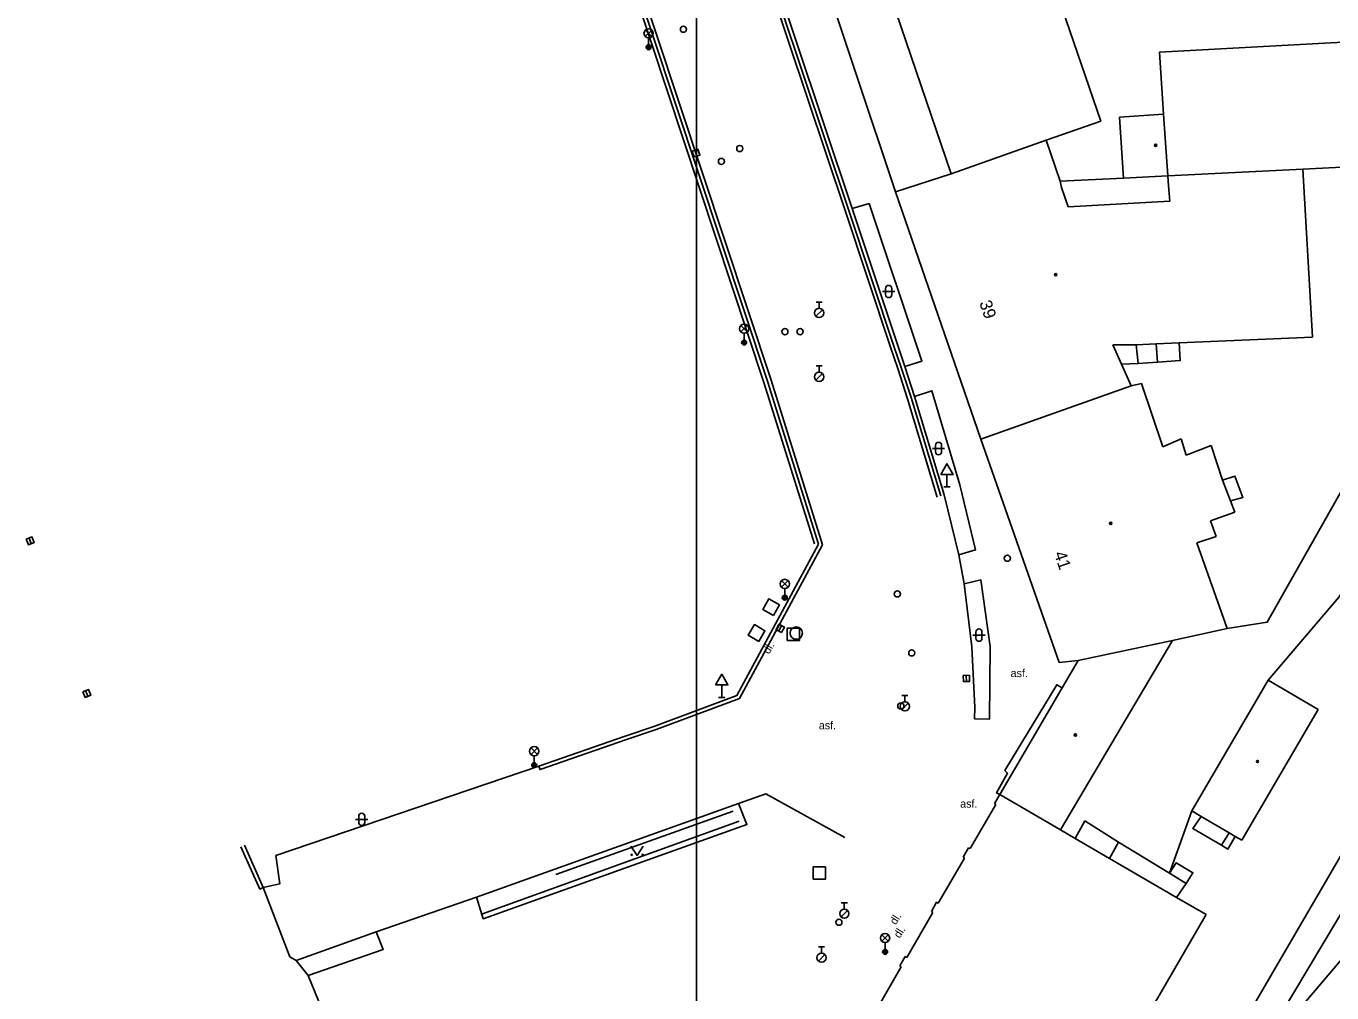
# Model space of a CAD drawing. Extents: x -598341 to -594502, y -1162301 to -1161406.
# Drawn here: x -597778.2 to -597672.2, y -1162041.8 to -1161963.2 of the extents above; entities that cross this region are included whole.
import ezdxf

# ---------------------------------------------------------------- set-up
doc = ezdxf.new("R2010")
doc.units = 0
for name, color, linetype in [('OKRAJ', 7, 'Continuous'), ('Vrstva 10', 7, 'Continuous'), ('Vrstva 11', 7, 'Continuous'), ('Vrstva 13', 7, 'Continuous'), ('Vrstva 14', 7, 'Continuous'), ('Vrstva 26', 7, 'Continuous'), ('Vrstva 27', 7, 'Continuous'), ('Vrstva 28', 7, 'Continuous'), ('Vrstva 33', 7, 'Continuous'), ('Vrstva 34', 7, 'Continuous'), ('Vrstva 36', 7, 'Continuous'), ('Vrstva 39', 7, 'Continuous'), ('Vrstva 40', 7, 'Continuous'), ('Vrstva 46', 7, 'Continuous'), ('Vrstva 5', 7, 'Continuous'), ('Vrstva 7', 7, 'Continuous'), ('Vrstva 8', 7, 'Continuous'), ('Vrstva 9', 7, 'Continuous')]:
    doc.layers.add(name, color=color, linetype=linetype)

msp = doc.modelspace()

# ---------------------------------------------------------------- linework, layer by layer
at = {"layer": 'OKRAJ'}
msp.add_line((-597723.77, -1161730.49), (-597723.77, -1162300.73), dxfattribs=at)
at = {"layer": 'Vrstva 10'}
for points in [[(-597737.76, -1161932.39), (-597731.11, -1161952.51), (-597718.01, -1161992.05)], [(-597703.94, -1162001.37), (-597706.35, -1161993.38), (-597707.15, -1161990.93), (-597707.75, -1161989.19), (-597711.42, -1161978.1), (-597720.6, -1161950.66), (-597724.86, -1161938.14)], [(-597718.01, -1161992.05), (-597713.87, -1162005.3)], [(-597736.59, -1162023.33), (-597729.56, -1162020.89), (-597727.16, -1162020.08), (-597720.5, -1162017.59), (-597713.87, -1162005.3)], [(-597758.97, -1162033.19), (-597757.62, -1162032.88), (-597757.94, -1162030.59), (-597736.59, -1162023.33)], [(-597741.66, -1162033.98), (-597720.36, -1162026.37)], [(-597720.36, -1162026.37), (-597718.15, -1162025.58), (-597711.74, -1162029.13)], [(-597749.8, -1162036.79), (-597741.66, -1162033.98)], [(-597756.31, -1162039.11), (-597749.8, -1162036.79)]]:
    msp.add_lwpolyline(points, dxfattribs=at)
at = {"layer": 'Vrstva 11'}
for p, q in [((-597694.25, -1161975.79), (-597689.09, -1161975.54)), ((-597687.91, -1161990.6), (-597688.07, -1161989.1)), ((-597686.32, -1161990.51), (-597686.45, -1161989.02)), ((-597690.22, -1162030.82), (-597689.49, -1162029.51)), ((-597689.49, -1162029.51), (-597685.35, -1162032.03)), ((-597681.12, -1162029.76), (-597680.52, -1162028.75)), ((-597683.99, -1162032.85), (-597685.35, -1162032.03)), ((-597683.99, -1162032.85), (-597684.79, -1162033.99))]:
    msp.add_line(p, q, dxfattribs=at)
for points in [[(-597738.04, -1161932.48), (-597731.39, -1161952.6), (-597718.3, -1161992.14)], [(-597737.47, -1161932.3), (-597730.82, -1161952.42), (-597717.72, -1161991.96)], [(-597704.23, -1162001.46), (-597706.64, -1161993.47), (-597707.43, -1161991.02), (-597708.03, -1161989.29), (-597711.7, -1161978.19), (-597720.88, -1161950.76), (-597725.14, -1161938.24)], [(-597711.13, -1161978.01), (-597720.32, -1161950.56), (-597724.58, -1161938.04)], [(-597711.13, -1161978.01), (-597709.76, -1161977.61), (-597705.47, -1161990.43), (-597706.86, -1161990.84)], [(-597706.86, -1161990.84), (-597711.13, -1161978.01)], [(-597686.32, -1161990.51), (-597684.48, -1161990.37), (-597684.58, -1161988.94)], [(-597706.06, -1161993.29), (-597706.86, -1161990.84)], [(-597689.25, -1161990.67), (-597687.91, -1161990.6)], [(-597687.91, -1161990.6), (-597686.32, -1161990.51)], [(-597718.3, -1161992.14), (-597714.19, -1162005.27)], [(-597717.72, -1161991.96), (-597713.55, -1162005.33)], [(-597706.06, -1161993.29), (-597704.67, -1161992.83), (-597702.39, -1162000.48), (-597701.12, -1162005.76), (-597702.47, -1162006.16)], [(-597702.47, -1162006.16), (-597703.65, -1162001.28), (-597706.06, -1161993.29)], [(-597680.39, -1162001.78), (-597679.39, -1162001.51), (-597680.04, -1161999.76), (-597681.05, -1162000.1)], [(-597736.59, -1162023.33), (-597736.49, -1162023.61), (-597729.46, -1162021.17), (-597727.06, -1162020.36), (-597720.29, -1162017.83), (-597713.55, -1162005.33)], [(-597702.47, -1162006.16), (-597702.04, -1162008.52)], [(-597702.04, -1162008.52), (-597700.67, -1162008.2), (-597699.92, -1162013.6), (-597699.98, -1162019.52), (-597701.2, -1162019.48)], [(-597701.2, -1162019.48), (-597701.17, -1162018.55), (-597701.41, -1162013.63), (-597702.04, -1162008.52)], [(-597699.14, -1162025.63), (-597699.4, -1162025.5), (-597698.51, -1162023.91), (-597698.72, -1162023.69), (-597694.52, -1162016.71), (-597694.08, -1162016.97)], [(-597720.36, -1162026.37), (-597719.68, -1162028.08), (-597741.1, -1162035.73), (-597741.66, -1162033.98)], [(-597682.77, -1162027.41), (-597683.46, -1162028.4), (-597681.12, -1162029.76)], [(-597693.02, -1162029.2), (-597692.22, -1162027.77), (-597689.49, -1162029.51)], [(-597681.12, -1162029.76), (-597680.61, -1162030.06), (-597680.01, -1162029.03)], [(-597685.35, -1162032.03), (-597684.82, -1162031.18), (-597683.45, -1162031.99), (-597683.99, -1162032.85)], [(-597749.8, -1162036.79), (-597749.24, -1162038.23), (-597755.32, -1162040.33)]]:
    msp.add_lwpolyline(points, dxfattribs=at)
at = {"layer": 'Vrstva 13'}
msp.add_lwpolyline([(-597702.26, -1162083.55), (-597694.83, -1162070.79), (-597682.23, -1162049.15), (-597662.42, -1162015.13), (-597654.25, -1162001.06)], dxfattribs=at)
at = {"layer": 'Vrstva 14'}
for points in [[(-597680.66, -1162012.14), (-597677.41, -1162011.63), (-597669.06, -1161996.85), (-597657.46, -1161973.9)], [(-597677.35, -1162016.34), (-597671.56, -1162009.56), (-597665.86, -1161999.9), (-597652.36, -1161977.86)], [(-597679.01, -1162048.02), (-597667.44, -1162034.38), (-597652.63, -1162018.69), (-597636.49, -1162004.7), (-597602.51, -1161981.23), (-597600, -1161979.59)], [(-597679.01, -1162048.02), (-597670.38, -1162033.57), (-597656.44, -1162018.57)]]:
    msp.add_lwpolyline(points, dxfattribs=at)
at = {"layer": 'Vrstva 26'}
for points in [[(-597717.53, -1162011.09), (-597717.03, -1162010.23), (-597717.89, -1162009.73), (-597718.39, -1162010.59)], [(-597718.72, -1162013.19), (-597718.22, -1162012.33), (-597719.08, -1162011.83), (-597719.58, -1162012.69)], [(-597716.41, -1162013.11), (-597715.41, -1162013.11), (-597715.41, -1162012.11), (-597716.41, -1162012.11)], [(-597714.31, -1162032.52), (-597713.31, -1162032.52), (-597713.31, -1162031.52), (-597714.31, -1162031.52)]]:
    msp.add_lwpolyline(points, close=True, dxfattribs=at)
at = {"layer": 'Vrstva 27'}
for p, q in [((-597723.9, -1161973.27), (-597723.74, -1161973.75)), ((-597778, -1162004.79), (-597777.82, -1162005.25)), ((-597717.09, -1162012.35), (-597716.87, -1162011.91)), ((-597701.86, -1162015.95), (-597701.84, -1162016.45)), ((-597773.4, -1162017.19), (-597773.22, -1162017.65))]:
    msp.add_line(p, q, dxfattribs=at)
for points in [[(-597724.14, -1161973.35), (-597723.97, -1161973.83), (-597723.5, -1161973.67), (-597723.67, -1161973.19)], [(-597778.23, -1162004.88), (-597778.05, -1162005.34), (-597777.59, -1162005.16), (-597777.77, -1162004.7)], [(-597716.87, -1162012.47), (-597716.64, -1162012.02), (-597717.09, -1162011.79), (-597717.32, -1162012.24)], [(-597702.11, -1162015.96), (-597702.09, -1162016.46), (-597701.59, -1162016.44), (-597701.61, -1162015.94)], [(-597773.64, -1162017.28), (-597773.45, -1162017.74), (-597772.99, -1162017.56), (-597773.17, -1162017.09)]]:
    msp.add_lwpolyline(points, close=True, dxfattribs=at)
msp.add_circle((-597715.67, -1162012.51), 0.5, dxfattribs=at)
at = {"layer": 'Vrstva 28'}
for p, q in [((-597714.08, -1161986.77), (-597713.55, -1161986.24)), ((-597714.07, -1161985.62), (-597713.57, -1161985.62)), ((-597713.82, -1161986.12), (-597713.82, -1161985.62)), ((-597714.08, -1161991.96), (-597713.55, -1161991.43)), ((-597714.07, -1161990.81), (-597713.57, -1161990.81)), ((-597713.82, -1161991.31), (-597713.82, -1161990.81)), ((-597707.1, -1162017.59), (-597706.6, -1162017.59)), ((-597706.85, -1162018.09), (-597706.85, -1162017.59)), ((-597707.11, -1162018.74), (-597706.58, -1162018.21)), ((-597712.02, -1162034.44), (-597711.52, -1162034.44)), ((-597711.77, -1162034.94), (-597711.77, -1162034.44)), ((-597712.03, -1162035.58), (-597711.5, -1162035.05)), ((-597713.87, -1162038.02), (-597713.37, -1162038.02)), ((-597713.62, -1162038.52), (-597713.62, -1162038.02)), ((-597713.88, -1162039.16), (-597713.35, -1162038.63))]:
    msp.add_line(p, q, dxfattribs=at)
for centre, radius in [((-597724.84, -1161963.45), 0.25), ((-597720.26, -1161973.14), 0.25), ((-597721.75, -1161974.19), 0.25), ((-597713.82, -1161986.5), 0.375), ((-597716.6, -1161988.02), 0.25), ((-597715.36, -1161988.02), 0.25), ((-597713.82, -1161991.69), 0.375), ((-597698.53, -1162006.43), 0.25), ((-597707.47, -1162009.33), 0.25), ((-597706.29, -1162014.12), 0.25), ((-597707.18, -1162018.44), 0.25), ((-597706.85, -1162018.47), 0.375), ((-597711.77, -1162035.31), 0.375), ((-597712.21, -1162036.01), 0.25), ((-597713.62, -1162038.89), 0.375)]:
    msp.add_circle(centre, radius, dxfattribs=at)
at = {"layer": 'Vrstva 33'}
for p, q in [((-597727.94, -1161964.05), (-597727.41, -1161963.52)), ((-597727.94, -1161963.52), (-597727.41, -1161964.05)), ((-597727.67, -1161964.16), (-597727.67, -1161964.91)), ((-597720.18, -1161988.04), (-597719.65, -1161987.51)), ((-597720.18, -1161987.51), (-597719.65, -1161988.04)), ((-597719.91, -1161988.15), (-597719.91, -1161988.9)), ((-597716.88, -1162008.78), (-597716.34, -1162008.25)), ((-597716.88, -1162008.25), (-597716.34, -1162008.78)), ((-597716.61, -1162008.89), (-597716.61, -1162009.64)), ((-597737.22, -1162022.38), (-597736.7, -1162021.85)), ((-597737.22, -1162021.85), (-597736.7, -1162022.38)), ((-597736.96, -1162022.49), (-597736.96, -1162023.24)), ((-597708.72, -1162037.56), (-597708.2, -1162037.03)), ((-597708.72, -1162037.03), (-597708.2, -1162037.56)), ((-597708.46, -1162037.67), (-597708.46, -1162038.42))]:
    msp.add_line(p, q, dxfattribs=at)
for centre, radius in [((-597727.67, -1161963.78), 0.375), ((-597727.67, -1161964.91), 0.2), ((-597727.67, -1161964.91), 0.145), ((-597727.67, -1161964.91), 0.0876), ((-597719.91, -1161987.78), 0.375), ((-597719.91, -1161988.9), 0.2), ((-597719.91, -1161988.9), 0.145), ((-597719.91, -1161988.9), 0.0876), ((-597716.61, -1162008.52), 0.375), ((-597716.61, -1162009.64), 0.2), ((-597716.61, -1162009.64), 0.145), ((-597716.61, -1162009.64), 0.0876), ((-597736.96, -1162022.11), 0.375), ((-597736.96, -1162023.24), 0.2), ((-597736.96, -1162023.24), 0.145), ((-597736.96, -1162023.24), 0.0876), ((-597708.46, -1162037.29), 0.375), ((-597708.46, -1162038.42), 0.2), ((-597708.46, -1162038.42), 0.145), ((-597708.46, -1162038.42), 0.0876)]:
    msp.add_circle(centre, radius, dxfattribs=at)
at = {"layer": 'Vrstva 34'}
for p, q in [((-597703.43, -1161999.62), (-597703.43, -1162000.64)), ((-597703.68, -1162000.64), (-597703.18, -1162000.64)), ((-597721.73, -1162016.72), (-597721.73, -1162017.74)), ((-597721.98, -1162017.74), (-597721.48, -1162017.74))]:
    msp.add_line(p, q, dxfattribs=at)
for points in [[(-597703.93, -1161999.62), (-597702.93, -1161999.62), (-597703.43, -1161998.76)], [(-597722.23, -1162016.72), (-597721.23, -1162016.72), (-597721.73, -1162015.86)]]:
    msp.add_lwpolyline(points, close=True, dxfattribs=at)
at = {"layer": 'Vrstva 36'}
for p, q in [((-597708.67, -1161984.76), (-597707.67, -1161984.76)), ((-597708.42, -1161984.51), (-597708.42, -1161985.01)), ((-597707.92, -1161984.51), (-597707.92, -1161985.01)), ((-597704.62, -1161997.52), (-597703.62, -1161997.52)), ((-597704.37, -1161997.27), (-597704.37, -1161997.77)), ((-597703.87, -1161997.27), (-597703.87, -1161997.77)), ((-597701.34, -1162012.68), (-597700.34, -1162012.68)), ((-597701.09, -1162012.43), (-597701.09, -1162012.93)), ((-597700.59, -1162012.43), (-597700.59, -1162012.93)), ((-597751.22, -1162027.4), (-597751.22, -1162027.9)), ((-597750.72, -1162027.4), (-597750.72, -1162027.9)), ((-597751.47, -1162027.65), (-597750.47, -1162027.65))]:
    msp.add_line(p, q, dxfattribs=at)
msp.add_lwpolyline([(-597729.1, -1162029.83), (-597728.6, -1162030.58), (-597728.1, -1162029.83)], dxfattribs=at)
for centre in [(-597729.05, -1162030.53), (-597728.15, -1162030.53)]:
    msp.add_circle(centre, 0.05, dxfattribs=at)
for centre, start, end in [((-597708.17, -1161984.51), 0, 180), ((-597708.17, -1161985.01), 180, 0), ((-597704.12, -1161997.27), 0, 180), ((-597704.12, -1161997.77), 180, 0), ((-597700.84, -1162012.43), 0, 180), ((-597700.84, -1162012.93), 180, 0), ((-597750.97, -1162027.4), 0, 180), ((-597750.97, -1162027.9), 180, 0)]:
    msp.add_arc(centre, 0.25, start, end, dxfattribs=at)
at = {"layer": 'Vrstva 39'}
for centre, radius in [((-597686.48, -1161972.88), 0.09), ((-597686.48, -1161972.88), 0.0398), ((-597694.6, -1161983.39), 0.09), ((-597694.6, -1161983.39), 0.0398), ((-597690.13, -1162003.6), 0.09), ((-597690.13, -1162003.6), 0.0398), ((-597693, -1162020.79), 0.09), ((-597693, -1162020.79), 0.0398), ((-597678.21, -1162022.95), 0.09), ((-597678.21, -1162022.95), 0.0398)]:
    msp.add_circle(centre, radius, dxfattribs=at)
at = {"layer": 'Vrstva 5'}
for p, q in [((-597700.78, -1161942.07), (-597690.94, -1161970.93)), ((-597703.09, -1161975.19), (-597712.91, -1161946.41)), ((-597686.18, -1161965.3), (-597658.9, -1161963.84)), ((-597685.83, -1161970.34), (-597686.18, -1161965.3)), ((-597690.94, -1161970.93), (-597695.38, -1161972.45)), ((-597685.83, -1161970.34), (-597689.41, -1161970.59)), ((-597689.41, -1161970.59), (-597689.09, -1161975.54)), ((-597685.48, -1161975.37), (-597685.83, -1161970.34)), ((-597695.38, -1161972.45), (-597703.09, -1161975.19)), ((-597695.38, -1161972.45), (-597694.25, -1161975.79)), ((-597657.46, -1161973.9), (-597674.52, -1161974.83)), ((-597707.61, -1161976.67), (-597703.09, -1161975.19)), ((-597689.09, -1161975.54), (-597685.48, -1161975.37)), ((-597674.52, -1161974.83), (-597685.48, -1161975.37)), ((-597685.43, -1161976.18), (-597685.48, -1161975.37)), ((-597674.52, -1161974.83), (-597673.74, -1161988.48)), ((-597700.68, -1161996.75), (-597707.61, -1161976.67)), ((-597694.25, -1161975.79), (-597694.12, -1161976.32)), ((-597694.12, -1161976.32), (-597693.6, -1161977.89)), ((-597685.34, -1161977.42), (-597685.43, -1161976.18)), ((-597693.6, -1161977.89), (-597685.34, -1161977.42)), ((-597688.07, -1161989.1), (-597689.95, -1161989.1)), ((-597689.95, -1161989.1), (-597689.25, -1161990.67)), ((-597686.45, -1161989.02), (-597688.07, -1161989.1)), ((-597684.58, -1161988.94), (-597686.45, -1161989.02)), ((-597673.74, -1161988.48), (-597684.58, -1161988.94)), ((-597689.25, -1161990.67), (-597688.48, -1161992.42)), ((-597688.48, -1161992.42), (-597700.68, -1161996.75)), ((-597688.48, -1161992.42), (-597687.64, -1161992.24)), ((-597687.64, -1161992.24), (-597685.91, -1161997.37)), ((-597694.33, -1162014.91), (-597700.68, -1161996.75)), ((-597685.91, -1161997.37), (-597684.41, -1161996.73)), ((-597684.41, -1161996.73), (-597684, -1161998.07)), ((-597684, -1161998.07), (-597681.98, -1161997.27)), ((-597681.98, -1161997.27), (-597681.05, -1162000.1)), ((-597681.05, -1162000.1), (-597680.39, -1162001.78)), ((-597680.39, -1162001.78), (-597680.05, -1162002.69)), ((-597680.05, -1162002.69), (-597682.03, -1162003.39)), ((-597682.03, -1162003.39), (-597681.56, -1162004.66)), ((-597681.56, -1162004.66), (-597683.14, -1162005.19)), ((-597683.14, -1162005.19), (-597680.66, -1162012.14)), ((-597680.66, -1162012.14), (-597685.1, -1162013.12)), ((-597685.1, -1162013.12), (-597694.21, -1162028.5)), ((-597685.1, -1162013.12), (-597692.78, -1162014.75)), ((-597692.78, -1162014.75), (-597694.33, -1162014.91)), ((-597694.08, -1162016.97), (-597692.78, -1162014.75)), ((-597699.14, -1162025.63), (-597694.08, -1162016.97)), ((-597683.55, -1162026.96), (-597677.35, -1162016.34)), ((-597677.35, -1162016.34), (-597673.29, -1162018.71)), ((-597673.29, -1162018.71), (-597679.49, -1162029.33)), ((-597701.56, -1162030.03), (-597699.45, -1162026.43)), ((-597699.58, -1162026.35), (-597699.14, -1162025.63)), ((-597699.45, -1162026.43), (-597699.58, -1162026.35)), ((-597699.14, -1162025.63), (-597694.21, -1162028.5)), ((-597682.77, -1162027.41), (-597683.55, -1162026.96)), ((-597680.52, -1162028.75), (-597682.77, -1162027.41)), ((-597694.21, -1162028.5), (-597693.02, -1162029.2)), ((-597693.02, -1162029.2), (-597690.22, -1162030.82)), ((-597680.01, -1162029.03), (-597680.52, -1162028.75)), ((-597679.49, -1162029.33), (-597680.01, -1162029.03)), ((-597704.14, -1162034.46), (-597702, -1162030.79)), ((-597702.13, -1162030.71), (-597701.69, -1162029.96)), ((-597702, -1162030.79), (-597702.13, -1162030.71)), ((-597701.69, -1162029.96), (-597701.56, -1162030.03)), ((-597690.22, -1162030.82), (-597684.79, -1162033.99)), ((-597704.7, -1162035.14), (-597704.27, -1162034.39)), ((-597704.27, -1162034.39), (-597704.14, -1162034.46)), ((-597684.79, -1162033.99), (-597682.38, -1162035.39)), ((-597706.7, -1162038.87), (-597704.57, -1162035.22)), ((-597704.57, -1162035.22), (-597704.7, -1162035.14)), ((-597682.38, -1162035.39), (-597698.36, -1162062.84)), ((-597707.27, -1162039.55), (-597706.83, -1162038.8)), ((-597706.83, -1162038.8), (-597706.7, -1162038.87)), ((-597709.24, -1162043.26), (-597707.14, -1162039.63)), ((-597707.14, -1162039.63), (-597707.27, -1162039.55))]:
    msp.add_line(p, q, dxfattribs=at)
at = {"layer": 'Vrstva 7'}
for p, q in [((-597683.55, -1162026.96), (-597685.35, -1162032.03)), ((-597760.5, -1162029.76), (-597758.97, -1162033.19))]:
    msp.add_line(p, q, dxfattribs=at)
for points in [[(-597707.61, -1161976.67), (-597717.2, -1161947.95)], [(-597760.78, -1162029.87), (-597759.24, -1162033.31), (-597758.97, -1162033.19)], [(-597756.81, -1162038.81), (-597756.31, -1162039.11)], [(-597756.31, -1162039.11), (-597755.32, -1162040.33)], [(-597755.32, -1162040.33), (-597750.79, -1162051.42), (-597751.66, -1162061.95)]]:
    msp.add_lwpolyline(points, dxfattribs=at)
at = {"layer": 'Vrstva 8'}
msp.add_line((-597756.81, -1162038.81), (-597758.97, -1162033.19), dxfattribs=at)
at = {"layer": 'Vrstva 9'}
for p, q in [((-597720.79, -1162026.99), (-597735.21, -1162032.12)), ((-597741.17, -1162035.33), (-597720.31, -1162027.8))]:
    msp.add_line(p, q, dxfattribs=at)

# ---------------------------------------------------------------- texts
at = {"layer": 'Vrstva 40'}
for rotation, p in [(59.6789, (-597717.89, -1162014.27)), (57.9227, (-597707.59, -1162036.27)), (57.9227, (-597707.27, -1162037.36))]:
    msp.add_text('dl.', height=0.65, rotation=rotation, dxfattribs=at).set_placement(p)
for p in [(-597698.26, -1162016.09), (-597713.84, -1162020.33), (-597702.36, -1162026.7)]:
    msp.add_text('asf.', height=0.65, dxfattribs=at).set_placement(p)
at = {"layer": 'Vrstva 46'}
for s, p in [('39', (-597700.82, -1161985.67)), ('41', (-597694.75, -1162006.05))]:
    msp.add_text(s, height=1, rotation=289.04, dxfattribs=at).set_placement(p)

doc.saveas('drawing.dxf')
